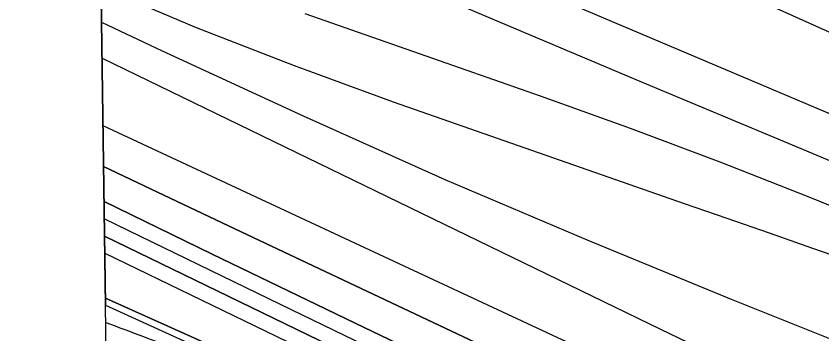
# Model space of a CAD drawing. Extents: x 3807117 to 3845308, y 337856 to 363736.
# Drawn here: x 3811164.4 to 3811650, y 353350.8 to 353542.4 of the extents above; entities that cross this region are included whole.
import ezdxf

# ---------------------------------------------------------------- set-up
doc = ezdxf.new("R2010")
doc.units = 0
for name, color, linetype in [('V-GRID-FRAM', 7, 'Continuous'), ('V-RIVR-EDGE', 7, 'Continuous'), ('V-RRAP-RVMT', 7, 'Continuous'), ('V-TOPO-DPTH', 7, 'Continuous'), ('V-TOPO-MAJR', 7, 'Continuous'), ('V-TOPO-MINR', 7, 'Continuous'), ('V-TOPO-WATR', 7, 'Continuous')]:
    doc.layers.add(name, color=color, linetype=linetype)

msp = doc.modelspace()

# ---------------------------------------------------------------- linework, layer by layer
at = {"layer": 'V-GRID-FRAM'}
msp.add_lwpolyline([(3811100.57, 361461.86), (3842914.16, 361938.5), (3843194.47, 343758.27), (3811365.02, 343281.4), (3811100.57, 361461.86)], dxfattribs=at)
at = {"layer": 'V-RIVR-EDGE'}
msp.add_spline([(3811218.45, 353357.75), (3811241.21, 353349.18), (3811277.57, 353336.15), (3811374.55, 353305.99), (3811420.6, 353288.89), (3811465.03, 353269.37), (3811510.27, 353249.04), (3811559.54, 353223.84), (3811619.3, 353188.92), (3811662.89, 353154.04), (3811691.94, 353127.28), (3811709.7, 353115.91), (3811765.42, 353081), (3811802.58, 353062.3), (3811835.68, 353041.2), (3811867.17, 353019.28), (3811896.23, 352996.57), (3811913.17, 352981.16), (3811951.93, 352955.99), (3812009.28, 352925.93), (3812057.74, 352901.54), (3812121.56, 352872.27), (3812173.25, 352846.26), (3812216.06, 352823.51), (3812265.33, 352799.13), (3812306.53, 352778.81), (3812348.53, 352757.68), (3812386.49, 352735.75), (3812421.22, 352720.3), (3812460.8, 352699.98), (3812545.61, 352656.1), (3812602.97, 352631.69), (3812678.12, 352606.44), (3812715.31, 352600.68), (3812744.42, 352597.38), (3812762.2, 352594.1), (3812802.62, 352585.1), (3812822.01, 352580.2), (3812833.34, 352581.79), (3812848.71, 352583.37), (3812863.26, 352580.91), (3812881.04, 352576.82), (3812922.25, 352559.74), (3812963.46, 352545.08), (3812993.35, 352532.06), (3813052.31, 352503.61), (3813083.01, 352490.59), (3813106.46, 352488.92), (3813129.91, 352485.63), (3813159, 352477.47), (3813194.55, 352462.01), (3813230.1, 352446.56), (3813273.7, 352417.34), (3813301.14, 352397.05), (3813318.91, 352388.11), (3813348, 352378.33), (3813381.13, 352364.5), (3813413.43, 352345.82), (3813494.23, 352316.51), (3813551.59, 352290.49), (3813617.85, 352267.68), (3813655.02, 352255.45), (3813691.38, 352240), (3813714.01, 352235.9), (3813744.71, 352223.69), (3813776.23, 352213.91), (3813798.06, 352213.86), (3813836.05, 352202.44), (3813875.64, 352186.97), (3813962.9, 352155.22), (3814023.51, 352136.47), (3814102.7, 352107.97), (3814155.23, 352091.66), (3814196.44, 352079.43), (3814266.74, 352055.8), (3814323.32, 352041.91), (3814445.34, 352003.6), (3814506.76, 351985.66), (3814578.69, 351964.45), (3814657.89, 351940.8), (3814702.34, 351927.75), (3814721.75, 351929.32), (3814754.09, 351926.01), (3814770.26, 351923.54), (3814789.65, 351914.6), (3814876.12, 351887.69), (3814949.66, 351867.29), (3815006.24, 351854.21), (3815041.8, 351845.23), (3815100, 351831.34), (3815142.83, 351819.1), (3815167.09, 351818.23), (3815176.79, 351814.97), (3815198.62, 351812.49), (3815248.71, 351793.77), (3815354.59, 351764.39), (3815405.5, 351749.71), (3815426.52, 351748.04), (3815454.83, 351747.16), (3815474.24, 351747.11), (3815497.68, 351743.82), (3815524.35, 351737.28), (3815541.33, 351734.81), (3815565.58, 351730.71), (3815596.3, 351724.97), (3815642.38, 351716.77), (3815669.07, 351715.9), (3815682.81, 351715.05), (3815696.55, 351711.79), (3815717.56, 351705.26), (3815765.26, 351698.68), (3815820.23, 351687.22), (3815860.65, 351679.03), (3815887.32, 351674.92), (3815924.51, 351666.74), (3815943.91, 351662.65), (3815983.51, 351652.04), (3816003.72, 351648.75), (3816038.48, 351643.81), (3816063.54, 351639.71), (3816105.59, 351635.56), (3816135.51, 351634.68), (3816171.09, 351635.4), (3816210.74, 351640.96), (3816241.48, 351644.93), (3816273.83, 351645.66), (3816303.76, 351648.01), (3816321.54, 351645.54), (3816344.17, 351637.4), (3816355.48, 351632.52), (3816384.58, 351625.98), (3816408.82, 351617.83), (3816424.99, 351614.55), (3816446.8, 351606.41), (3816479.12, 351591.77), (3816506.58, 351580.38), (3816543.75, 351564.12), (3816581.72, 351547.85), (3816605.95, 351537.28), (3816640.72, 351532.34), (3816698.92, 351520.06), (3816723.15, 351510.3), (3816746.6, 351507), (3816761.16, 351507.78), (3816778.13, 351503.69), (3816798.34, 351497.98), (3816825, 351487.4), (3816855.71, 351479.24), (3816886.43, 351474.31), (3816925.24, 351471.79), (3816966.49, 351474.11), (3816998.04, 351476.46), (3817026.34, 351475.58), (3817070.01, 351472.24), (3817092.65, 351470.56), (3817117.7, 351461.61), (3817150.84, 351455.86), (3817209.06, 351450.87), (3817268.89, 351445.87), (3817306.88, 351436.88), (3817355.39, 351431.9), (3817427.34, 351420.4), (3817484.73, 351407.32), (3817542.94, 351399.09), (3817623.81, 351395.66), (3817702.24, 351390.61), (3817745.91, 351388.88), (3817785.52, 351383.93), (3817817.87, 351380.62), (3817858.28, 351372.43), (3817897.08, 351363.44), (3817925.37, 351356.9), (3817962.56, 351352.76), (3818012.7, 351351.83), (3818077.4, 351352.48), (3818152.61, 351350.68), (3818194.66, 351347.34), (3818239.12, 351341.57), (3818286.01, 351331.75), (3818338.55, 351321.1), (3818397.56, 351310.44), (3818454.15, 351303.02), (3818509.14, 351298.84), (3818571.39, 351293.03), (3818663.57, 351285.52), (3818727.45, 351279.7), (3818795.36, 351269.83), (3818876.2, 351255.07), (3818923.09, 351250.1), (3818977.26, 351245.12), (3819054.89, 351238.46), (3819127.66, 351231.81), (3819212.56, 351225.94), (3819281.3, 351224.96), (3819351.66, 351224.78), (3819419.6, 351227.04), (3819476.21, 351226.9), (3819520.69, 351227.6), (3819546.57, 351227.54), (3819582.95, 351220.98), (3819614.49, 351220.09), (3819672.7, 351214.28), (3819726.07, 351210.92), (3819778.63, 351205.13), (3819810.96, 351200.19), (3819871.59, 351188.72), (3819899.88, 351182.99), (3819915.25, 351182.95), (3819932.24, 351185.34), (3819953.26, 351184.48), (3819983.18, 351182.78), (3820021.98, 351174.6), (3820084.22, 351159.89), (3820145.64, 351141.14), (3820186.04, 351126.48), (3820236.16, 351120.69), (3820274.96, 351112.51), (3820329.94, 351105.91), (3820344.5, 351105.87), (3820380.09, 351107.4), (3820408.4, 351109.75), (3820453.68, 351108.03), (3820490.07, 351107.13), (3820518.37, 351101.4), (3820553.93, 351094.03), (3820601.63, 351086.63), (3820680.85, 351071.88), (3820732.56, 351053.96), (3820765.7, 351044.98), (3820836.03, 351032.68), (3820886.95, 351021.23), (3820941.92, 351009.77), (3820979.1, 351001.59), (3821029.21, 350986.91), (3821084.97, 350968.98), (3821149.62, 350949.41), (3821214.28, 350937.12), (3821274.11, 350927.27), (3821338.79, 350922.25), (3821390.55, 350921.32), (3821439.88, 350920.39), (3821482.74, 350919.47), (3821516.7, 350916.96), (3821545.82, 350918.51), (3821604.05, 350917.55), (3821659.04, 350916.61), (3821685.74, 350923.01), (3821735.92, 350937.45), (3821757.76, 350939.82), (3821803.07, 350944.56), (3821833.79, 350942.06), (3821854.81, 350937.96), (3821867.75, 350937.93), (3821881.5, 350939.51), (3821902.56, 350953.21), (3821911.47, 350959.66), (3821920.37, 350959.63), (3821942.2, 350958.77), (3821963.22, 350953.06), (3821985.85, 350947.34), (3822015.76, 350942.41), (3822040.81, 350932.65), (3822068.26, 350916.41), (3822083.59, 350901.81), (3822094.07, 350887.23), (3822105.37, 350879.92), (3822121.54, 350876.65), (3822152.25, 350869.29), (3822191.87, 350864.34), (3822226.65, 350865.06), (3822267.91, 350870.62), (3822284.9, 350872.2), (3822305.11, 350872.15), (3822333.42, 350872.08), (3822351.22, 350873.65), (3822361.73, 350874.43), (3822394.89, 350872.73), (3822423.99, 350870.24), (3822458.75, 350862.87), (3822510.5, 350859.51), (3822540.43, 350859.43), (3822561.46, 350863.43), (3822581.69, 350865.8), (3822615.65, 350864.1), (3822672.24, 350856.68), (3822705.39, 350852.56), (3822756.32, 350841.92), (3822787.04, 350836.99), (3822823.41, 350830.43), (3822867.88, 350823.85), (3822902.63, 350816.48), (3822945.47, 350806.67), (3823006.09, 350790.35), (3823079.61, 350760.24), (3823137.78, 350735.03), (3823194.35, 350718.71), (3823245.28, 350709.69), (3823306.73, 350704.69), (3823364.14, 350701.31), (3823417.51, 350697.14), (3823449.05, 350697.06), (3823481.4, 350698.6), (3823550.15, 350699.23), (3823581.69, 350699.16), (3823629.38, 350688.52), (3823668.18, 350681.15), (3823696.46, 350671.37), (3823753.82, 350646.97), (3823806.35, 350633.09), (3823863.74, 350620.82), (3823898.51, 350618.31), (3823940.57, 350621.44), (3823978.59, 350625.39), (3824066.78, 350638.92), (3824121.78, 350640.4), (3824177.57, 350635.41), (3824220.42, 350630.45), (3824285.1, 350621.4), (3824327.13, 350611.59), (3824362.69, 350600.98), (3824409.58, 350596.02), (3824448.41, 350601.58), (3824481.61, 350617.67), (3824498.6, 350618.44), (3824513.97, 350620.02), (3824547.95, 350627.22), (3824585.99, 350640.06), (3824629.7, 350655.32), (3824703.39, 350691.53), (3824726.06, 350701.99), (3824746.29, 350707.6), (3824770.56, 350709.16), (3824813.42, 350707.43), (3824846.57, 350707.35), (3824892.68, 350710.47), (3824932.31, 350711.99), (3824992.98, 350715.08), (3825053.63, 350716.54), (3825077.08, 350714.06), (3825118.32, 350711.53), (3825167.65, 350711.41), (3825224.26, 350710.46), (3825268.73, 350706.31), (3825291.38, 350707.06), (3825331.81, 350704.53), (3825397.32, 350703.56), (3825606.74, 350688.49), (3825681.95, 350684.26), (3825718.33, 350679.32), (3825771.68, 350669.48), (3825829.88, 350657.2), (3825876.75, 350644.96), (3825933.34, 350632.69), (3825980.21, 350620.44), (3826027.91, 350613.04), (3826057.82, 350606.5), (3826078.82, 350597.55), (3826099.83, 350588.6), (3826132.93, 350567.49), (3826149.09, 350560.98), (3826170.12, 350560.12), (3826181.44, 350560.09), (3826191.95, 350556.83), (3826200.81, 350545.49), (3826210.51, 350541.42), (3826228.29, 350537.33), (3826238.8, 350537.31), (3826261.48, 350551.81), (3826283.34, 350561.46), (3826294.67, 350563.86), (3826328.63, 350561.35), (3826366.62, 350551.55), (3826404.6, 350537.71), (3826436.92, 350525.5), (3826469.23, 350512.48), (3826521.76, 350496.17), (3826575.93, 350488.76), (3826625.23, 350476.51), (3826668.07, 350467.5), (3826700.4, 350458.53), (3826735.16, 350452.78), (3826769.1, 350442.18), (3826814.37, 350433.98), (3826839.42, 350426.64), (3826868.52, 350417.67), (3826885.48, 350408.74), (3826910.53, 350400.59), (3826925.89, 350397.31), (3826948.52, 350392.41), (3827078.61, 350343.56), (3827134.36, 350324.82), (3827208.69, 350294.71), (3827274.15, 350272.72), (3827333.13, 350249.93), (3827396.95, 350224.7), (3827454.31, 350200.29), (3827493.09, 350180.79), (3827513.27, 350168.61), (3827518.92, 350160.5), (3827515.66, 350154.04), (3827502.68, 350137.09), (3827493.76, 350126.6), (3827492.93, 350118.51), (3827495.33, 350108.8), (3827498.56, 350105.56), (3827504.22, 350105.55), (3827524.51, 350132.99), (3827532.62, 350141.06), (3827540.71, 350143.47), (3827549.6, 350141.02), (3827564.13, 350130.47), (3827579.48, 350125.58), (3827606.96, 350115), (3827631.19, 350105.23), (3827659.45, 350084.14), (3827689.32, 350065.46), (3827728.09, 350044.34), (3827778.17, 350019.14)], degree=3, dxfattribs=at)
at = {"layer": 'V-RRAP-RVMT'}
for p, q in [((3811212.4, 353774.1), (3811218.31, 353368.06)), ((3811218.31, 353368.06), (3811301.73, 353330.19))]:
    msp.add_line(p, q, dxfattribs=at)
at = {"layer": 'V-TOPO-DPTH'}
msp.add_line((3811184.2, 355712.6), (3811216.73, 353476.41), dxfattribs=at)
for points in [[(3811216.73, 353476.41), (3811680.22, 353260.14), (3811707.72, 353247.23), (3811735.18, 353234.23), (3811762.57, 353221.09), (3811789.92, 353207.86), (3811817.23, 353194.56), (3811844.54, 353181.24), (3811871.84, 353167.9), (3811899.12, 353154.54), (3812518.32, 352851.24)], [(3811216.73, 353476.41), (3811680.22, 353260.14), (3811707.72, 353247.23), (3811735.18, 353234.23), (3811762.57, 353221.09), (3811789.92, 353207.86), (3811817.23, 353194.56), (3811844.54, 353181.24), (3811871.84, 353167.9), (3811899.12, 353154.54), (3812518.32, 352851.24)], [(3811217.09, 353451.83), (3811249.54, 353436.32), (3811300.01, 353412.35), (3811668.81, 353238.04), (3811696.37, 353224.91), (3811723.87, 353211.67), (3811751.3, 353198.27), (3811778.67, 353184.75), (3811890.91, 353128.87), (3811974.46, 353087.53), (3812058.14, 353046.46), (3812142.01, 353005.78), (3812226.01, 352965.37), (3812487.12, 352840.52)], [(3812487.12, 352840.52), (3812226.01, 352965.37), (3812142.01, 353005.78), (3812058.14, 353046.46), (3811974.46, 353087.53), (3811890.91, 353128.87), (3811778.67, 353184.75), (3811751.3, 353198.27), (3811723.87, 353211.67), (3811696.37, 353224.91), (3811668.81, 353238.04), (3811300.01, 353412.35), (3811249.54, 353436.32), (3811217.09, 353451.83)], [(3811217.4, 353430.56), (3811282.52, 353398.95), (3811368.68, 353357.27), (3811454.93, 353315.78), (3811541.24, 353274.42), (3811679.12, 353208.52), (3811696.5, 353200.13), (3811713.84, 353191.67), (3811731.12, 353183.07), (3811748.36, 353174.4), (3812170.18, 352960.2), (3812226.06, 352932.17), (3812282.12, 352904.5), (3812338.45, 352877.39), (3812394.96, 352850.64), (3812446.87, 352826.37)], [(3812446.87, 352826.37), (3812394.96, 352850.64), (3812338.45, 352877.39), (3812282.12, 352904.5), (3812226.06, 352932.17), (3812170.18, 352960.2), (3811748.36, 353174.4), (3811731.12, 353183.07), (3811713.84, 353191.67), (3811696.5, 353200.13), (3811679.12, 353208.52), (3811541.24, 353274.42), (3811454.93, 353315.78), (3811368.68, 353357.27), (3811282.52, 353398.95), (3811217.4, 353430.56)], [(3812489.28, 352767.5), (3812433.09, 352796.61), (3812403.54, 352811.92), (3812374, 352827.23), (3812344.45, 352842.54), (3812314.9, 352857.85), (3811721.31, 353165.38), (3811713.09, 353169.59), (3811704.86, 353173.75), (3811696.59, 353177.84), (3811688.3, 353181.88), (3811619.63, 353214.99), (3811576.99, 353235.56), (3811534.36, 353256.16), (3811491.75, 353276.8), (3811449.16, 353297.46), (3811217.7, 353409.82)], [(3811217.7, 353409.82), (3811449.16, 353297.46), (3811491.75, 353276.8), (3811534.36, 353256.16), (3811576.99, 353235.56), (3811619.63, 353214.99), (3811688.3, 353181.88), (3811696.59, 353177.84), (3811704.86, 353173.75), (3811713.09, 353169.59), (3811721.31, 353165.38), (3812314.9, 352857.85), (3812344.45, 352842.54), (3812374, 352827.23), (3812403.54, 352811.92), (3812433.09, 352796.61), (3812489.28, 352767.5)], [(3812445.79, 352753.9), (3811696.65, 353157.37), (3811218.24, 353372.4)]]:
    msp.add_lwpolyline(points, dxfattribs=at)
at = {"layer": 'V-TOPO-MAJR'}
for points in [[(3811391.13, 353595.47), (3811774.07, 353432.96), (3811799.07, 353422.25), (3811824.02, 353411.43), (3811848.9, 353400.44), (3811873.74, 353389.34), (3811898.51, 353378.12), (3811923.27, 353366.86), (3811948, 353355.53), (3811972.71, 353344.16), (3812394.92, 353149.03), (3812428.73, 353133.45), (3812462.58, 353117.91)], [(3811216.14, 353516.97), (3811552.73, 353353.62), (3811585.27, 353337.96), (3811617.88, 353322.44), (3811650.59, 353307.14), (3811683.37, 353291.98), (3811733.67, 353268.93), (3811741.34, 353265.38), (3811748.98, 353261.77), (3811756.6, 353258.09), (3811764.19, 353254.37), (3812410.75, 352933.34), (3812433.07, 352922.6), (3812455.56, 352912.24)]]:
    msp.add_lwpolyline(points, dxfattribs=at)
at = {"layer": 'V-TOPO-MINR'}
for points in [[(3811361.11, 353579.12), (3811451.29, 353540.73), (3811541.59, 353502.63), (3811631.97, 353464.72), (3811758.12, 353412.05), (3811785.44, 353400.51), (3811812.69, 353388.8), (3811839.83, 353376.84), (3811866.9, 353364.72), (3811944.42, 353329.61), (3812010.18, 353299.79), (3812075.92, 353269.92), (3812141.64, 353239.99), (3812207.33, 353210.02), (3812605.43, 353028.19)], [(3811215.51, 353560.03), (3811272.9, 353535.64), (3811332.01, 353512.61), (3811391.61, 353490.78), (3811567.05, 353429.52), (3811592.63, 353420.6), (3811618.2, 353411.69), (3811643.79, 353402.8), (3811669.38, 353393.92), (3811684.25, 353388.77), (3811702.34, 353382.3), (3811720.34, 353375.61), (3811738.2, 353368.57), (3811755.98, 353361.3), (3811780.85, 353350.85), (3811786.12, 353348.6), (3811791.38, 353346.33), (3811796.61, 353344), (3811801.83, 353341.65), (3812265.52, 353129.8), (3812321.2, 353104.46), (3812376.92, 353079.23), (3812432.72, 353054.16), (3812488.56, 353029.21)], [(3811616.58, 353549.89), (3811661.8, 353529.58), (3811707.21, 353509.7), (3811752.75, 353490.11), (3811817.45, 353462.64), (3811830.73, 353456.97), (3811843.98, 353451.26), (3811857.21, 353445.49), (3811870.42, 353439.68), (3812090.72, 353342.19), (3812185.1, 353300.39), (3812279.47, 353258.57), (3812373.82, 353216.7), (3812468.16, 353174.8)], [(3811338.37, 353544.01), (3811480.29, 353494.31), (3811534.52, 353474.79), (3811588.52, 353454.63), (3811642.15, 353433.54), (3811695.53, 353411.82), (3811769.67, 353380.9), (3811785.78, 353374.09), (3811801.84, 353367.18), (3811817.84, 353360.12), (3811833.79, 353352.95), (3812035.37, 353261.25), (3812131.27, 353217.69), (3812227.2, 353174.21), (3812323.18, 353130.84), (3812419.19, 353087.54), (3812575.02, 353017.38)], [(3811215.82, 353538.7), (3811252.35, 353521.43), (3811337.33, 353482.2), (3811422.75, 353443.99), (3811508.85, 353407.34), (3811595.39, 353371.72), (3811711.79, 353325.05), (3811740.46, 353313.51), (3811769.12, 353301.93), (3811797.76, 353290.29), (3811826.38, 353278.6), (3811868.97, 353261.15), (3811918.86, 353240.69), (3811968.74, 353220.21), (3812018.62, 353199.71), (3812068.49, 353179.19), (3812224.54, 353114.92), (3812274.91, 353093.94), (3812325.17, 353072.69), (3812375.25, 353051.03), (3812425.21, 353029.1), (3812493.1, 352998.99)], [(3811216.73, 353476.41), (3811680.22, 353260.14), (3811707.72, 353247.23), (3811735.18, 353234.23), (3811762.57, 353221.09), (3811789.92, 353207.86), (3811817.23, 353194.56), (3811844.54, 353181.24), (3811871.84, 353167.9), (3811899.12, 353154.54), (3812518.32, 352851.24)], [(3811217.09, 353451.83), (3811249.54, 353436.32), (3811300.01, 353412.35), (3811668.81, 353238.04), (3811696.37, 353224.91), (3811723.87, 353211.67), (3811751.3, 353198.27), (3811778.67, 353184.75), (3811890.91, 353128.87), (3811974.46, 353087.53), (3812058.14, 353046.46), (3812142.01, 353005.78), (3812226.01, 352965.37), (3812487.12, 352840.52)], [(3811217.4, 353430.56), (3811282.52, 353398.95), (3811368.68, 353357.27), (3811454.93, 353315.78), (3811541.24, 353274.42), (3811679.12, 353208.52), (3811696.5, 353200.13), (3811713.84, 353191.67), (3811731.12, 353183.07), (3811748.36, 353174.4), (3812170.18, 352960.2), (3812226.06, 352932.17), (3812282.12, 352904.5), (3812338.45, 352877.39), (3812394.96, 352850.64), (3812446.87, 352826.37)], [(3811217.55, 353420.17), (3811323.46, 353368.69), (3811387.69, 353337.52), (3811451.96, 353306.41), (3811516.26, 353275.39), (3811580.59, 353244.43), (3811683.85, 353194.83), (3811696.55, 353188.67), (3811709.22, 353182.44), (3811721.84, 353176.12), (3811734.42, 353169.73), (3812347.96, 352855.31), (3812373.11, 352842.61), (3812398.37, 352830.12), (3812423.78, 352817.93), (3812449.28, 352805.95)], [(3811217.7, 353409.82), (3811449.16, 353297.46), (3811491.75, 353276.8), (3811534.36, 353256.16), (3811576.99, 353235.56), (3811619.63, 353214.99), (3811688.3, 353181.88), (3811696.59, 353177.84), (3811704.86, 353173.75), (3811713.09, 353169.59), (3811721.31, 353165.38), (3812314.9, 352857.85), (3812344.45, 352842.54), (3812374, 352827.23), (3812403.54, 352811.92), (3812433.09, 352796.61), (3812489.28, 352767.5)], [(3811217.85, 353399.47), (3811573.56, 353227.02), (3811594.75, 353216.75), (3811615.94, 353206.5), (3811637.15, 353196.27), (3811658.36, 353186.05), (3811692.47, 353169.62), (3811696.62, 353167.6), (3811700.75, 353165.55), (3811704.86, 353163.45), (3811708.96, 353161.33), (3811836.98, 353094.11), (3811905.05, 353058.31), (3811973.1, 353022.47), (3812041.11, 352986.54), (3812109.08, 352950.56), (3812467.49, 352760.61)]]:
    msp.add_lwpolyline(points, dxfattribs=at)
at = {"layer": 'V-TOPO-WATR'}
msp.add_lwpolyline([(3811218.24, 353372.4), (3811696.65, 353157.37), (3812445.79, 352753.9)], dxfattribs=at)

doc.saveas('drawing.dxf')
